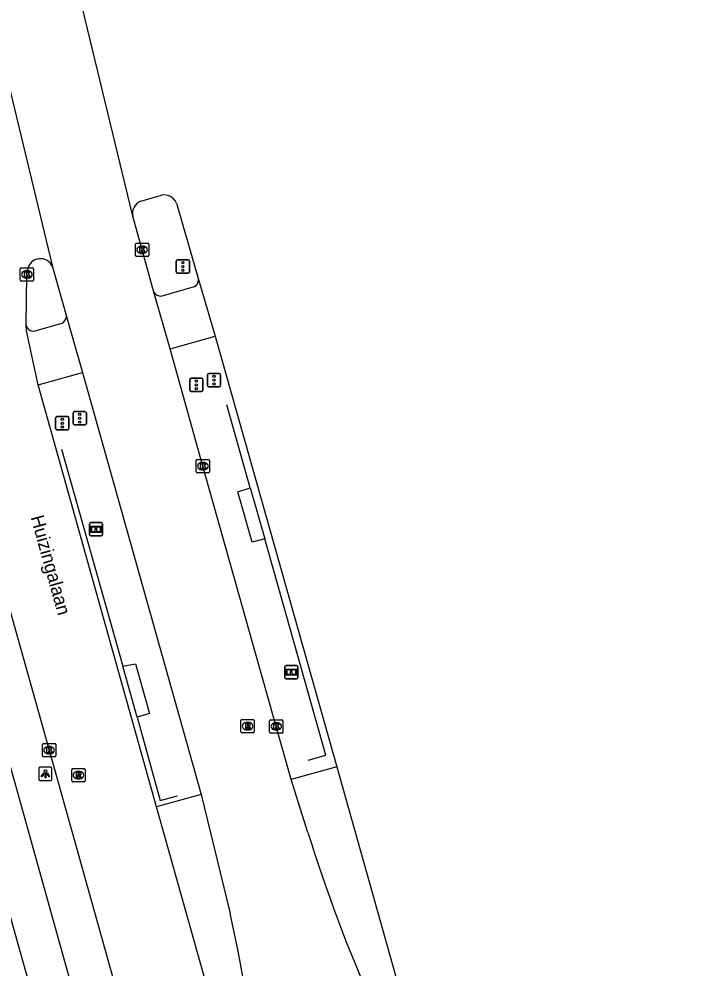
# Model space of a CAD drawing. Extents: x 158461 to 159795, y 387220 to 388672.
# Drawn here: x 159668.4 to 159719.4, y 388110.5 to 388181.8 of the extents above; entities that cross this region are included whole.
import ezdxf

# ---------------------------------------------------------------- set-up
doc = ezdxf.new("R2010")
doc.units = 0
for name, color, linetype in [('IMGEO_Fietspad_gesloten', 7, 'Continuous'), ('IMGEO_Hek', 7, 'Continuous'), ('IMGEO_Informatiebord', 7, 'Continuous'), ('IMGEO_Kolk', 7, 'Continuous'), ('IMGEO_Lichtpunt', 7, 'Continuous'), ('IMGEO_Openbare_ruimte_label', 7, 'Continuous'), ('IMGEO_OVBaan_gesloten', 7, 'Continuous'), ('IMGEO_Rijbaan_regionaal_gesloten', 7, 'Continuous'), ('IMGEO_Rioolput', 7, 'Continuous'), ('IMGEO_Verkeersregelinstallatiepaal', 7, 'Continuous'), ('IMGEO_Voetpad_open', 7, 'Continuous')]:
    doc.layers.add(name, color=color, linetype=linetype)

msp = doc.modelspace()

# ---------------------------------------------------------------- linework, layer by layer
at = {"layer": 'IMGEO_Fietspad_gesloten'}
for points in [[(159679.091, 388160.977), (159681.589, 388161.69)], [(159669.515, 388158.335), (159671.651, 388158.923)], [(159679.748, 388157.011), (159683.134, 388157.967)], [(159669.825, 388154.292), (159673.161, 388155.216)], [(159719.293, 387941.833), (159710.205, 387974.098), (159706.965, 387985.823), (159699.595, 388012.088), (159688.704, 388051.001), (159675.816, 388096.643), (159672.816, 388107.446), (159668.055, 388124.522), (159662.165, 388145.161), (159661.289, 388148.426)], [(159660.304, 388140.704), (159661.947, 388135.028), (159664.534, 388125.683), (159669.802, 388106.904), (159673.015, 388095.37), (159685.789, 388050.048), (159696.558, 388011.582), (159703.942, 387985.301)]]:
    msp.add_lwpolyline(points, dxfattribs=at)
for centre, radius, start, end in [((159681.388, 388162.144), 0.497, 293.8159, 7.36362), ((159679.048, 388161.56), 0.585, 209.85486, 274.21667), ((159671.266, 388159.508), 0.7, 303.31333, 354.98454), ((159669.449, 388158.867), 0.536, 191.18369, 277.08449)]:
    msp.add_arc(centre, radius, start, end, dxfattribs=at)
at = {"layer": 'IMGEO_Hek'}
for points in [[(159685.785, 388146.544), (159684.021, 388152.805)], [(159671.594, 388149.458), (159676.21, 388133.149)], [(159690.128, 388126.083), (159691.472, 388126.458), (159686.878, 388142.716)], [(159677.29, 388129.303), (159679.014, 388123.048), (159680.322, 388123.393)]]:
    msp.add_lwpolyline(points, dxfattribs=at)
at = {"layer": 'IMGEO_Informatiebord'}
for p, q in [((159673.686, 388143.036), (159673.686, 388143.836)), ((159673.686, 388143.836), (159673.686, 388143.036)), ((159673.786, 388143.936), (159674.576, 388143.936)), ((159674.576, 388143.936), (159673.786, 388143.936)), ((159674.676, 388143.836), (159674.676, 388143.036)), ((159674.676, 388143.036), (159674.676, 388143.836)), ((159674.576, 388142.936), (159673.786, 388142.936)), ((159673.786, 388142.936), (159674.576, 388142.936)), ((159688.371, 388132.3), (159688.371, 388133.1)), ((159688.371, 388133.1), (159688.371, 388132.3)), ((159688.471, 388133.2), (159689.261, 388133.2)), ((159689.261, 388133.2), (159688.471, 388133.2)), ((159689.361, 388133.1), (159689.361, 388132.3)), ((159689.361, 388132.3), (159689.361, 388133.1)), ((159689.261, 388132.2), (159688.471, 388132.2)), ((159688.471, 388132.2), (159689.261, 388132.2))]:
    msp.add_line(p, q, dxfattribs=at)
for points in [[(159673.787, 388143.668), (159674.575, 388143.668), (159674.575, 388143.204), (159673.787, 388143.204), (159673.787, 388143.668)], [(159673.852, 388143.603), (159673.852, 388143.269), (159674.127, 388143.269), (159674.128, 388143.482), (159674.232, 388143.483), (159674.233, 388143.269), (159674.51, 388143.269), (159674.51, 388143.603), (159674.234, 388143.603), (159674.234, 388143.523), (159674.128, 388143.523), (159674.128, 388143.603), (159673.852, 388143.603)], [(159688.472, 388132.932), (159689.26, 388132.932), (159689.26, 388132.468), (159688.472, 388132.468), (159688.472, 388132.932)], [(159688.537, 388132.867), (159688.537, 388132.533), (159688.812, 388132.533), (159688.813, 388132.746), (159688.917, 388132.747), (159688.918, 388132.533), (159689.195, 388132.533), (159689.195, 388132.867), (159688.919, 388132.867), (159688.919, 388132.787), (159688.813, 388132.787), (159688.813, 388132.867), (159688.537, 388132.867)]]:
    msp.add_lwpolyline(points, dxfattribs=at)
for centre, start, end in [((159673.786, 388143.836), 90, 180), ((159673.786, 388143.836), 90, 180), ((159674.576, 388143.836), 0, 90), ((159674.576, 388143.836), 360, 90), ((159673.786, 388143.036), 180, 270), ((159673.786, 388143.036), 180, 270), ((159674.576, 388143.036), 270, 0), ((159674.576, 388143.036), 270, 0), ((159688.471, 388133.1), 90, 180), ((159688.471, 388133.1), 90, 180), ((159689.261, 388133.1), 0, 90), ((159689.261, 388133.1), 360, 90), ((159688.471, 388132.3), 180, 270), ((159688.471, 388132.3), 180, 270), ((159689.261, 388132.3), 270, 0), ((159689.261, 388132.3), 270, 0)]:
    msp.add_arc(centre, 0.1, start, end, dxfattribs=at)
at = {"layer": 'IMGEO_Kolk'}
for p, q in [((159677.147, 388164.028), (159677.147, 388164.88)), ((159677.222, 388164.954), (159678.074, 388164.954)), ((159677.635, 388164.734), (159677.66, 388164.734)), ((159678.148, 388164.88), (159678.148, 388164.028)), ((159678.074, 388163.954), (159677.222, 388163.954)), ((159677.658, 388164.174), (159677.633, 388164.174)), ((159668.492, 388162.171), (159668.492, 388163.023)), ((159668.567, 388163.097), (159669.419, 388163.097)), ((159668.98, 388162.877), (159669.005, 388162.877)), ((159669.493, 388163.023), (159669.493, 388162.171)), ((159669.003, 388162.317), (159668.978, 388162.317)), ((159669.419, 388162.097), (159668.567, 388162.097)), ((159681.72, 388147.755), (159681.72, 388148.607)), ((159681.795, 388148.681), (159682.647, 388148.681)), ((159682.721, 388148.607), (159682.721, 388147.755)), ((159682.231, 388147.901), (159682.206, 388147.901)), ((159682.208, 388148.461), (159682.233, 388148.461)), ((159682.647, 388147.681), (159681.795, 388147.681)), ((159687.24, 388128.193), (159687.24, 388129.045)), ((159687.315, 388129.119), (159688.167, 388129.119)), ((159687.728, 388128.899), (159687.753, 388128.899)), ((159688.241, 388129.045), (159688.241, 388128.193)), ((159688.167, 388128.119), (159687.315, 388128.119)), ((159687.751, 388128.339), (159687.726, 388128.339)), ((159670.159, 388126.4), (159670.159, 388127.252)), ((159670.234, 388127.326), (159671.086, 388127.326)), ((159671.16, 388127.252), (159671.16, 388126.4)), ((159670.67, 388126.546), (159670.645, 388126.546)), ((159670.647, 388127.106), (159670.672, 388127.106)), ((159671.086, 388126.326), (159670.234, 388126.326))]:
    msp.add_line(p, q, dxfattribs=at)
for points in [[(159677.147, 388164.028), (159677.147, 388164.88)], [(159677.222, 388164.954), (159678.074, 388164.954)], [(159677.468, 388164.654), (159677.591, 388164.654), (159677.591, 388164.503), (159677.721, 388164.654), (159677.885, 388164.654), (159677.739, 388164.503), (159677.892, 388164.254), (159677.74, 388164.254), (159677.655, 388164.418), (159677.591, 388164.351), (159677.591, 388164.254), (159677.468, 388164.254), (159677.468, 388164.654)], [(159678.148, 388164.88), (159678.148, 388164.028)], [(159678.074, 388163.954), (159677.222, 388163.954)], [(159668.492, 388162.171), (159668.492, 388163.023)], [(159668.567, 388163.097), (159669.419, 388163.097)], [(159669.493, 388163.023), (159669.493, 388162.171)], [(159668.813, 388162.797), (159668.936, 388162.797), (159668.936, 388162.646), (159669.066, 388162.797), (159669.23, 388162.797), (159669.084, 388162.646), (159669.237, 388162.397), (159669.085, 388162.397), (159669, 388162.561), (159668.936, 388162.494), (159668.936, 388162.397), (159668.813, 388162.397), (159668.813, 388162.797)], [(159669.419, 388162.097), (159668.567, 388162.097)], [(159681.72, 388147.755), (159681.72, 388148.607)], [(159681.795, 388148.681), (159682.647, 388148.681)], [(159682.721, 388148.607), (159682.721, 388147.755)], [(159682.041, 388148.381), (159682.164, 388148.381), (159682.164, 388148.23), (159682.294, 388148.381), (159682.458, 388148.381), (159682.312, 388148.23), (159682.465, 388147.981), (159682.313, 388147.981), (159682.228, 388148.145), (159682.164, 388148.078), (159682.164, 388147.981), (159682.041, 388147.981), (159682.041, 388148.381)], [(159682.647, 388147.681), (159681.795, 388147.681)], [(159687.24, 388128.193), (159687.24, 388129.045)], [(159687.315, 388129.119), (159688.167, 388129.119)], [(159687.561, 388128.819), (159687.684, 388128.819), (159687.684, 388128.668), (159687.814, 388128.819), (159687.978, 388128.819), (159687.832, 388128.668), (159687.985, 388128.419), (159687.833, 388128.419), (159687.748, 388128.583), (159687.684, 388128.516), (159687.684, 388128.419), (159687.561, 388128.419), (159687.561, 388128.819)], [(159688.241, 388129.045), (159688.241, 388128.193)], [(159688.167, 388128.119), (159687.315, 388128.119)], [(159670.159, 388126.4), (159670.159, 388127.252)], [(159670.234, 388127.326), (159671.086, 388127.326)], [(159671.16, 388127.252), (159671.16, 388126.4)], [(159670.48, 388127.026), (159670.603, 388127.026), (159670.603, 388126.875), (159670.733, 388127.026), (159670.897, 388127.026), (159670.751, 388126.875), (159670.904, 388126.626), (159670.752, 388126.626), (159670.667, 388126.79), (159670.603, 388126.723), (159670.603, 388126.626), (159670.48, 388126.626), (159670.48, 388127.026)], [(159671.086, 388126.326), (159670.234, 388126.326)]]:
    msp.add_lwpolyline(points, dxfattribs=at)
for centre, start, end in [((159677.224, 388164.878), 91.55205, 178.44795), ((159677.224, 388164.878), 91.55205, 178.44795), ((159678.072, 388164.878), 1.55205, 88.44795), ((159678.072, 388164.878), 1.55205, 88.44795), ((159677.224, 388164.03), 181.55205, 268.44795), ((159677.224, 388164.03), 181.55205, 268.44795), ((159678.072, 388164.03), 271.55205, 358.44795), ((159678.072, 388164.03), 271.55205, 358.44795), ((159668.569, 388163.021), 91.55205, 178.44795), ((159668.569, 388163.021), 91.55205, 178.44795), ((159669.417, 388163.021), 1.55205, 88.44795), ((159669.417, 388163.021), 1.55205, 88.44795), ((159668.569, 388162.173), 181.55205, 268.44795), ((159668.569, 388162.173), 181.55205, 268.44795), ((159669.417, 388162.173), 271.55205, 358.44795), ((159669.417, 388162.173), 271.55205, 358.44795), ((159681.797, 388148.605), 91.55205, 178.44795), ((159681.797, 388148.605), 91.55205, 178.44795), ((159682.645, 388148.605), 1.55205, 88.44795), ((159682.645, 388148.605), 1.55205, 88.44795), ((159681.797, 388147.757), 181.55205, 268.44795), ((159681.797, 388147.757), 181.55205, 268.44795), ((159682.645, 388147.757), 271.55205, 358.44795), ((159682.645, 388147.757), 271.55205, 358.44795), ((159687.317, 388129.043), 91.55205, 178.44795), ((159687.317, 388129.043), 91.55205, 178.44795), ((159688.165, 388129.043), 1.55205, 88.44795), ((159688.165, 388129.043), 1.55205, 88.44795), ((159687.317, 388128.195), 181.55205, 268.44795), ((159687.317, 388128.195), 181.55205, 268.44795), ((159688.165, 388128.195), 271.55205, 358.44795), ((159688.165, 388128.195), 271.55205, 358.44795), ((159670.236, 388127.25), 91.55205, 178.44795), ((159670.236, 388127.25), 91.55205, 178.44795), ((159671.084, 388127.25), 1.55205, 88.44795), ((159671.084, 388127.25), 1.55205, 88.44795), ((159670.236, 388126.402), 181.55205, 268.44795), ((159670.236, 388126.402), 181.55205, 268.44795), ((159671.084, 388126.402), 271.55205, 358.44795), ((159671.084, 388126.402), 271.55205, 358.44795)]:
    msp.add_arc(centre, 0.0765, start, end, dxfattribs=at)
for centre, major_axis, ratio, start_param, end_param in [((159677.634, 388164.454), (-0.387, 0.002), 0.722429, 4.712389, 7.853982), ((159677.659, 388164.454), (-0.39, 0.002), 0.717154, 1.570796, 4.712389), ((159668.979, 388162.597), (-0.387, 0.002), 0.722429, 4.712389, 7.853982), ((159669.004, 388162.597), (-0.39, 0.002), 0.717154, 1.570796, 4.712389), ((159682.207, 388148.181), (-0.387, 0.002), 0.722429, 4.712389, 7.853982), ((159682.232, 388148.181), (-0.39, 0.002), 0.717154, 1.570796, 4.712389), ((159687.727, 388128.619), (-0.387, 0.002), 0.722429, 4.712389, 7.853982), ((159687.752, 388128.619), (-0.39, 0.002), 0.717154, 1.570796, 4.712389), ((159670.646, 388126.826), (-0.387, 0.002), 0.722429, 4.712389, 7.853982), ((159670.671, 388126.826), (-0.39, 0.002), 0.717154, 1.570796, 4.712389)]:
    msp.add_ellipse(centre, major_axis=major_axis, ratio=ratio, start_param=start_param, end_param=end_param, dxfattribs=at)
at = {"layer": 'IMGEO_Lichtpunt'}
for p, q in [((159669.879, 388125.461), (159669.879, 388124.654)), ((159669.879, 388125.461), (159669.879, 388124.654)), ((159670.781, 388125.556), (159669.973, 388125.556)), ((159670.781, 388125.556), (159669.973, 388125.556)), ((159670.875, 388124.654), (159670.875, 388125.461)), ((159670.875, 388124.654), (159670.875, 388125.461)), ((159669.973, 388124.56), (159670.781, 388124.56)), ((159669.973, 388124.56), (159670.781, 388124.56))]:
    msp.add_line(p, q, dxfattribs=at)
for points in [[(159670.253, 388125.125), (159670.292, 388125.097), (159670.104, 388124.835), (159670.066, 388124.862), (159670.253, 388125.125)], [(159670.355, 388125.077), (159670.402, 388125.077), (159670.402, 388124.755), (159670.355, 388124.755), (159670.355, 388125.077)], [(159670.465, 388125.097), (159670.503, 388125.124), (159670.69, 388124.862), (159670.651, 388124.834), (159670.465, 388125.097)]]:
    msp.add_lwpolyline(points, dxfattribs=at)
msp.add_circle((159670.378, 388125.259), 0.0994, dxfattribs=at)
for centre, start, end in [((159669.973, 388125.461), 90, 180), ((159669.973, 388125.461), 90, 180), ((159670.781, 388125.461), 0, 90), ((159670.781, 388125.461), 0, 90), ((159669.973, 388124.654), 180, 270), ((159669.973, 388124.654), 180, 270), ((159670.781, 388124.654), 270, 0), ((159670.781, 388124.654), 270, 360)]:
    msp.add_arc(centre, 0.0946, start, end, dxfattribs=at)
at = {"layer": 'IMGEO_OVBaan_gesloten'}
for points in [[(159653.894, 388233.707), (159663.102, 388194.838), (159663.281, 388194.878), (159670.924, 388163.173)], [(159676.943, 388166.981), (159672.62, 388184.925)], [(159678.541, 388161.269), (159677.648, 388164.454), (159676.943, 388166.981)], [(159670.924, 388163.173), (159671.964, 388159.447)], [(159679.748, 388157.011), (159678.541, 388161.269)], [(159671.964, 388159.447), (159673.161, 388155.216)], [(159688.857, 388124.634), (159687.741, 388128.619), (159682.221, 388148.181), (159679.748, 388157.011)], [(159673.161, 388155.216), (159682.09, 388123.488)], [(159690.119, 388120.637), (159688.857, 388124.634)], [(159682.09, 388123.488), (159684.279, 388114.564)]]:
    msp.add_lwpolyline(points, dxfattribs=at)
for centre, radius, start, end in [((159813.188, 388159.236), 128.98, 197.41335, 203.50499), ((159537.958, 388082.967), 149.694, 6.26743, 12.18548)]:
    msp.add_arc(centre, radius, start, end, dxfattribs=at)
at = {"layer": 'IMGEO_Rijbaan_regionaal_gesloten'}
for points in [[(159677.563, 388168.112), (159679.104, 388168.564)], [(159680.233, 388167.957), (159681.881, 388162.208)], [(159668.923, 388158.763), (159668.993, 388162.597), (159669.038, 388162.957)], [(159681.881, 388162.208), (159683.134, 388157.967)], [(159669.825, 388154.292), (159668.952, 388158.368), (159668.923, 388158.763)], [(159683.134, 388157.967), (159692.299, 388125.581)], [(159678.722, 388122.57), (159669.825, 388154.292)], [(159664.352, 388149.247), (159665.125, 388146.48), (159670.66, 388126.826), (159675.773, 388108.563), (159678.631, 388098.784), (159679.26, 388096.877), (159681.567, 388090.015), (159683.381, 388084.103), (159686.972, 388071.396), (159692.477, 388051.749), (159698.019, 388032.105), (159703.253, 388013.426), (159708.787, 387993.78), (159711.14, 387985.409), (159714.004, 387975.105), (159719.369, 387955.862)], [(159692.299, 388125.581), (159698.052, 388105.075)], [(159686.051, 388096.562), (159685.565, 388098.248), (159678.722, 388122.57)]]:
    msp.add_lwpolyline(points, dxfattribs=at)
for centre, radius, start, end in [((159679.284, 388167.545), 1.035, 23.47811, 99.99304), ((159677.924, 388167.179), 1.001, 111.15551, 191.38249), ((159670.012, 388162.795), 0.987, 22.50552, 170.5615)]:
    msp.add_arc(centre, radius, start, end, dxfattribs=at)
at = {"layer": 'IMGEO_Rioolput'}
for p, q in [((159685.082, 388128.212), (159685.082, 388129.064)), ((159685.157, 388129.138), (159686.009, 388129.138)), ((159685.57, 388128.918), (159685.595, 388128.918)), ((159686.083, 388129.064), (159686.083, 388128.212)), ((159686.009, 388128.138), (159685.157, 388128.138)), ((159685.593, 388128.358), (159685.568, 388128.358)), ((159672.364, 388124.529), (159672.364, 388125.381)), ((159672.439, 388125.455), (159673.291, 388125.455)), ((159672.852, 388125.235), (159672.877, 388125.235)), ((159673.365, 388125.381), (159673.365, 388124.529)), ((159673.291, 388124.455), (159672.439, 388124.455)), ((159672.875, 388124.675), (159672.85, 388124.675))]:
    msp.add_line(p, q, dxfattribs=at)
for points in [[(159685.082, 388128.212), (159685.082, 388129.064)], [(159685.157, 388129.138), (159686.009, 388129.138)], [(159685.671, 388128.836), (159685.419, 388128.838), (159685.419, 388128.438)], [(159685.419, 388128.438), (159685.543, 388128.438), (159685.543, 388128.6), (159685.554, 388128.6)], [(159685.597, 388128.757), (159685.543, 388128.757), (159685.543, 388128.676)], [(159685.543, 388128.676), (159685.595, 388128.676)], [(159686.083, 388129.064), (159686.083, 388128.212)], [(159686.009, 388128.138), (159685.157, 388128.138)], [(159685.601, 388128.571), (159685.672, 388128.438), (159685.812, 388128.438), (159685.747, 388128.564)], [(159672.364, 388124.529), (159672.364, 388125.381)], [(159672.439, 388125.455), (159673.291, 388125.455)], [(159672.953, 388125.153), (159672.701, 388125.155), (159672.701, 388124.755)], [(159672.879, 388125.074), (159672.825, 388125.074), (159672.825, 388124.993)], [(159673.365, 388125.381), (159673.365, 388124.529)], [(159673.291, 388124.455), (159672.439, 388124.455)], [(159672.701, 388124.755), (159672.825, 388124.755), (159672.825, 388124.917), (159672.836, 388124.917)], [(159672.825, 388124.993), (159672.877, 388124.993)], [(159672.883, 388124.888), (159672.954, 388124.755), (159673.094, 388124.755), (159673.029, 388124.881)]]:
    msp.add_lwpolyline(points, dxfattribs=at)
for centre, radius, start, end in [((159685.159, 388129.062), 0.0765, 91.55205, 178.44795), ((159685.159, 388129.062), 0.0765, 91.55205, 178.44795), ((159685.553, 388128.547), 0.0533, 26.02933, 88.69889), ((159685.579, 388128.865), 0.19, 274.7715, 282.96867), ((159685.603, 388128.661), 0.0964, 77.00612, 93.18647), ((159685.617, 388128.718), 0.0378, 276.66336, 79.67722), ((159685.67, 388128.726), 0.109, 350.36119, 89.41601), ((159685.668, 388128.726), 0.112, 277.58423, 350.98172), ((159685.652, 388128.511), 0.108, 29.51342, 73.79051), ((159686.007, 388129.062), 0.0765, 1.55205, 88.44795), ((159686.007, 388129.062), 0.0765, 1.55205, 88.44795), ((159685.159, 388128.214), 0.0765, 181.55205, 268.44795), ((159685.159, 388128.214), 0.0765, 181.55205, 268.44795), ((159686.007, 388128.214), 0.0765, 271.55205, 358.44795), ((159686.007, 388128.214), 0.0765, 271.55205, 358.44795), ((159672.441, 388125.379), 0.0765, 91.55205, 178.44795), ((159672.441, 388125.379), 0.0765, 91.55205, 178.44795), ((159672.885, 388124.978), 0.0964, 77.00612, 93.18647), ((159672.899, 388125.035), 0.0378, 276.66336, 79.67722), ((159672.952, 388125.043), 0.109, 350.36119, 89.41601), ((159673.289, 388125.379), 0.0765, 1.55205, 88.44795), ((159673.289, 388125.379), 0.0765, 1.55205, 88.44795), ((159672.441, 388124.531), 0.0765, 181.55205, 268.44795), ((159672.441, 388124.531), 0.0765, 181.55205, 268.44795), ((159672.835, 388124.864), 0.0533, 26.02933, 88.69889), ((159672.861, 388125.182), 0.19, 274.7715, 282.96867), ((159672.95, 388125.043), 0.112, 277.58423, 350.98172), ((159672.934, 388124.828), 0.108, 29.51342, 73.79051), ((159673.289, 388124.531), 0.0765, 271.55205, 358.44795), ((159673.289, 388124.531), 0.0765, 271.55205, 358.44795)]:
    msp.add_arc(centre, radius, start, end, dxfattribs=at)
for centre, major_axis, ratio, start_param, end_param in [((159685.569, 388128.638), (-0.387, 0.002), 0.722429, 4.712389, 7.853982), ((159685.594, 388128.638), (-0.39, 0.002), 0.717154, 1.570796, 4.712389), ((159672.851, 388124.955), (-0.387, 0.002), 0.722429, 4.712389, 7.853982), ((159672.876, 388124.955), (-0.39, 0.002), 0.717154, 1.570796, 4.712389)]:
    msp.add_ellipse(centre, major_axis=major_axis, ratio=ratio, start_param=start_param, end_param=end_param, dxfattribs=at)
at = {"layer": 'IMGEO_Verkeersregelinstallatiepaal'}
for p, q in [((159680.216, 388162.792), (159680.216, 388163.592)), ((159680.216, 388163.592), (159680.216, 388162.792)), ((159680.316, 388163.692), (159681.106, 388163.692)), ((159681.106, 388163.692), (159680.316, 388163.692)), ((159681.206, 388163.592), (159681.206, 388162.792)), ((159681.206, 388162.792), (159681.206, 388163.592)), ((159681.106, 388162.692), (159680.316, 388162.692)), ((159680.316, 388162.692), (159681.106, 388162.692)), ((159682.555, 388154.25), (159682.555, 388155.05)), ((159682.555, 388155.05), (159682.555, 388154.25)), ((159682.655, 388155.15), (159683.445, 388155.15)), ((159683.445, 388155.15), (159682.655, 388155.15)), ((159683.545, 388155.05), (159683.545, 388154.25)), ((159683.545, 388154.25), (159683.545, 388155.05)), ((159681.231, 388153.895), (159681.231, 388154.695)), ((159681.231, 388154.695), (159681.231, 388153.895)), ((159681.331, 388154.795), (159682.121, 388154.795)), ((159682.121, 388154.795), (159681.331, 388154.795)), ((159682.221, 388154.695), (159682.221, 388153.895)), ((159682.221, 388153.895), (159682.221, 388154.695)), ((159682.121, 388153.795), (159681.331, 388153.795)), ((159681.331, 388153.795), (159682.121, 388153.795)), ((159683.445, 388154.15), (159682.655, 388154.15)), ((159682.655, 388154.15), (159683.445, 388154.15)), ((159672.469, 388151.382), (159672.469, 388152.182)), ((159672.469, 388152.182), (159672.469, 388151.382)), ((159672.569, 388152.282), (159673.359, 388152.282)), ((159673.359, 388152.282), (159672.569, 388152.282)), ((159673.459, 388152.182), (159673.459, 388151.382)), ((159673.459, 388151.382), (159673.459, 388152.182)), ((159671.148, 388151.01), (159671.148, 388151.81)), ((159671.148, 388151.81), (159671.148, 388151.01)), ((159671.248, 388151.91), (159672.038, 388151.91)), ((159672.038, 388151.91), (159671.248, 388151.91)), ((159672.138, 388151.81), (159672.138, 388151.01)), ((159672.138, 388151.01), (159672.138, 388151.81)), ((159672.038, 388150.91), (159671.248, 388150.91)), ((159671.248, 388150.91), (159672.038, 388150.91)), ((159673.359, 388151.282), (159672.569, 388151.282)), ((159672.569, 388151.282), (159673.359, 388151.282))]:
    msp.add_line(p, q, dxfattribs=at)
for centre in [(159680.711, 388163.482), (159680.711, 388163.192), (159680.711, 388162.902), (159683.05, 388154.94), (159681.726, 388154.585), (159681.726, 388154.295), (159683.05, 388154.65), (159683.05, 388154.36), (159681.726, 388154.005), (159672.964, 388152.072), (159671.643, 388151.7), (159671.643, 388151.41), (159672.964, 388151.782), (159672.964, 388151.492), (159671.643, 388151.12)]:
    msp.add_circle(centre, 0.085, dxfattribs=at)
for centre, start, end in [((159680.316, 388163.592), 90, 180), ((159680.316, 388163.592), 90, 180), ((159681.106, 388163.592), 0, 90), ((159681.106, 388163.592), 360, 90), ((159680.316, 388162.792), 180, 270), ((159680.316, 388162.792), 180, 270), ((159681.106, 388162.792), 270, 0), ((159681.106, 388162.792), 270, 0), ((159682.655, 388155.05), 90, 180), ((159682.655, 388155.05), 90, 180), ((159683.445, 388155.05), 0, 90), ((159683.445, 388155.05), 360, 90), ((159681.331, 388154.695), 90, 180), ((159681.331, 388154.695), 90, 180), ((159682.121, 388154.695), 0, 90), ((159682.121, 388154.695), 360, 90), ((159681.331, 388153.895), 180, 270), ((159681.331, 388153.895), 180, 270), ((159682.121, 388153.895), 270, 0), ((159682.121, 388153.895), 270, 0), ((159682.655, 388154.25), 180, 270), ((159682.655, 388154.25), 180, 270), ((159683.445, 388154.25), 270, 0), ((159683.445, 388154.25), 270, 0), ((159672.569, 388152.182), 90, 180), ((159672.569, 388152.182), 90, 180), ((159673.359, 388152.182), 0, 90), ((159673.359, 388152.182), 360, 90), ((159671.248, 388151.81), 90, 180), ((159671.248, 388151.81), 90, 180), ((159672.038, 388151.81), 0, 90), ((159672.038, 388151.81), 360, 90), ((159671.248, 388151.01), 180, 270), ((159671.248, 388151.01), 180, 270), ((159672.038, 388151.01), 270, 0), ((159672.038, 388151.01), 270, 0), ((159672.569, 388151.382), 180, 270), ((159672.569, 388151.382), 180, 270), ((159673.359, 388151.382), 270, 0), ((159673.359, 388151.382), 270, 0)]:
    msp.add_arc(centre, 0.1, start, end, dxfattribs=at)
at = {"layer": 'IMGEO_Voetpad_open'}
for points in [[(159686.878, 388142.716), (159685.937, 388142.477), (159684.847, 388146.253), (159685.785, 388146.544), (159686.878, 388142.716)], [(159676.21, 388133.149), (159677.16, 388133.333), (159678.212, 388129.592), (159677.29, 388129.303), (159676.21, 388133.149)], [(159692.299, 388125.581), (159688.857, 388124.634)], [(159682.09, 388123.488), (159678.722, 388122.57)]]:
    msp.add_lwpolyline(points, dxfattribs=at)

# ---------------------------------------------------------------- texts
at = {"layer": 'IMGEO_Openbare_ruimte_label'}
msp.add_text('Huizingalaan', height=1, rotation=285.66211, dxfattribs=at).set_placement((159669.256, 388144.34))

doc.saveas('drawing.dxf')
